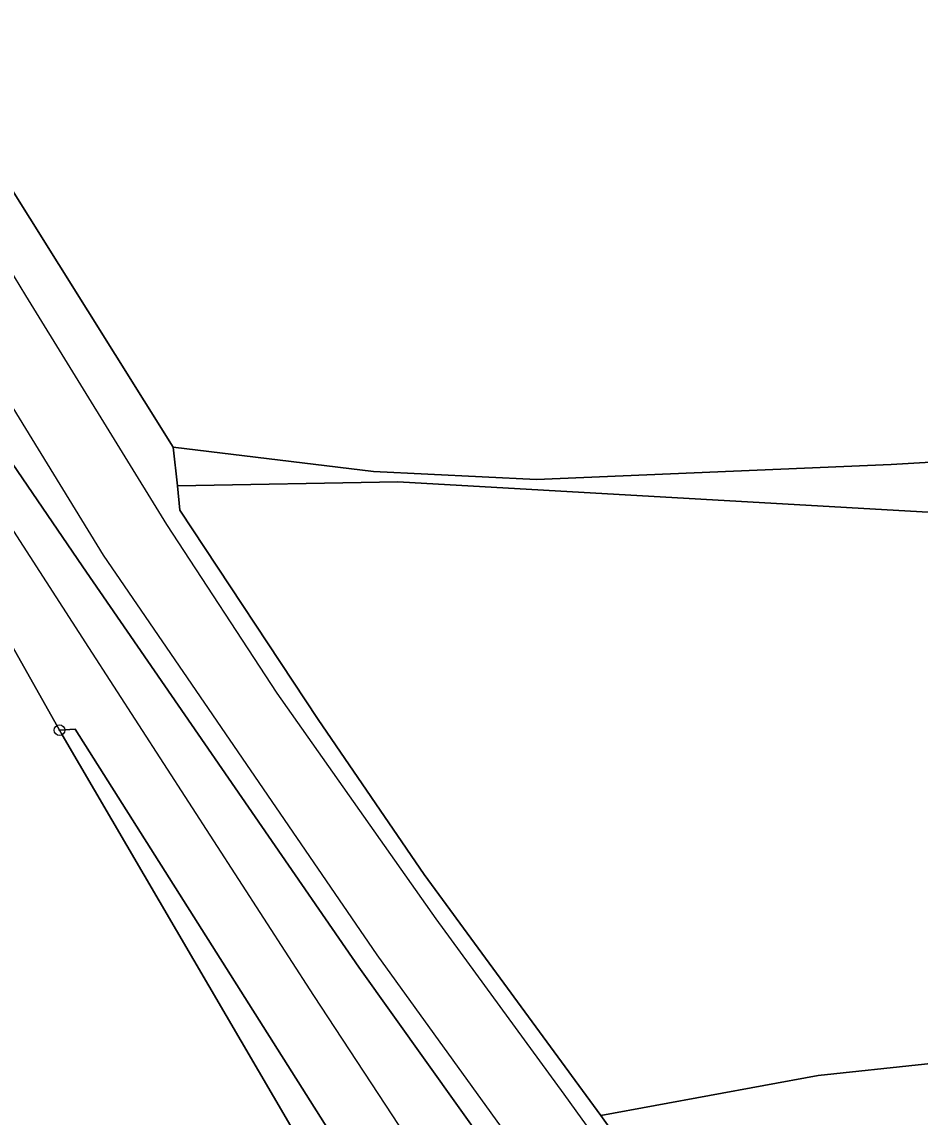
# Model space of a CAD drawing. Extents: x -734504 to -730695, y -1027923 to -1024502.
# Drawn here: x -732454.9 to -732370.5, y -1026343.5 to -1026240.6 of the extents above; entities that cross this region are included whole.
import ezdxf

# ---------------------------------------------------------------- set-up
doc = ezdxf.new("R2010")
doc.units = 0
for name, color, linetype in [('Hranice parcel', 7, 'Continuous'), ('Polygon parcely', 7, 'Continuous'), ('Poz předměty', 7, 'Continuous'), ('Vnitřní kresba', 7, 'Continuous'), ('Značky bodu BP', 7, 'Continuous')]:
    doc.layers.add(name, color=color, linetype=linetype)

msp = doc.modelspace()

# ---------------------------------------------------------------- linework, layer by layer
at = {"layer": 'Hranice parcel'}
for p, q in [((-732440.3, -1026284.21), (-732440.69, -1026280.59)), ((-732440.3, -1026284.21), (-732440.06, -1026286.51)), ((-732451.37, -1026307.16), (-732455.76, -1026299.37)), ((-732400.51, -1026343.36), (-732374.17, -1026380.16))]:
    msp.add_line(p, q, dxfattribs=at)
for points in [[(-732481.1, -1026211.23), (-732483.23, -1026212.65), (-732470.37, -1026233.19), (-732440.69, -1026280.59)], [(-732191.2, -1026665.1), (-732211.21, -1026642.28), (-732214.41, -1026638.85), (-732225.39, -1026626.02), (-732246.68, -1026599.84), (-732262.27, -1026575.35), (-732275.1, -1026557.87), (-732305.48, -1026509.95), (-732320.58, -1026485.58), (-732337.48, -1026458.5), (-732349.82, -1026438.16), (-732361.01, -1026420.49), (-732364.66, -1026414.17), (-732376.33, -1026396.88), (-732387.15, -1026380.88), (-732410.63, -1026347.11), (-732423.26, -1026329.41), (-732441.49, -1026302.98), (-732449.19, -1026291.82), (-732463.37, -1026271.05), (-732483.47, -1026237.54)], [(-732440.69, -1026280.59), (-732421.87, -1026282.85), (-732406.56, -1026283.61), (-732373.26, -1026282.21), (-732346.03, -1026280.61), (-732304.87, -1026279.14)], [(-732292.06, -1026291.14), (-732419.58, -1026283.82), (-732440.3, -1026284.21)], [(-732440.06, -1026286.51), (-732427.06, -1026306.14), (-732417.13, -1026320.72), (-732400.51, -1026343.36)], [(-732292.06, -1026291.14), (-732287.07, -1026295.82), (-732286.51, -1026330.31), (-732311.41, -1026336.02), (-732340.16, -1026335.34), (-732380.11, -1026339.6), (-732400.51, -1026343.36)], [(-732394.97, -1026393.9), (-732449.9, -1026307.07), (-732451.37, -1026307.16)], [(-732408.15, -1026381.11), (-732451.12, -1026307.59), (-732451.37, -1026307.16)]]:
    msp.add_lwpolyline(points, dxfattribs=at)
at = {"layer": 'Polygon parcely'}
for points in [[(-732498.11, -1026226.5), (-732489.54, -1026240.65), (-732483.72, -1026250.29), (-732469.71, -1026274.61), (-732460.9, -1026289.7), (-732455.76, -1026299.37), (-732451.37, -1026307.16), (-732449.9, -1026307.07), (-732394.97, -1026393.9), (-732390.36, -1026400.85), (-732384.88, -1026410.83), (-732380.48, -1026417.27), (-732375.67, -1026420.09), (-732372.76, -1026420.3), (-732370.83, -1026423.73), (-732355.93, -1026453.28), (-732334.05, -1026488.15)], [(-732470.37, -1026233.19), (-732440.69, -1026280.59), (-732421.87, -1026282.85), (-732406.56, -1026283.61), (-732373.26, -1026282.21), (-732346.03, -1026280.61), (-732304.87, -1026279.14), (-732296.27, -1026277.6), (-732271.87, -1026280.13), (-732259.36, -1026281.15), (-732214.11, -1026289.29), (-732205.74, -1026281.18), (-732197.1, -1026266.43), (-732192.04, -1026255.29), (-732180.05, -1026229.9)], [(-732367.33, -1026389.48), (-732374.17, -1026380.16), (-732400.51, -1026343.36), (-732417.13, -1026320.72), (-732427.06, -1026306.14), (-732440.06, -1026286.51), (-732440.3, -1026284.21), (-732440.69, -1026280.59), (-732470.37, -1026233.19)], [(-732483.47, -1026237.54), (-732463.37, -1026271.05), (-732449.19, -1026291.82), (-732441.49, -1026302.98), (-732423.26, -1026329.41), (-732410.63, -1026347.11), (-732387.15, -1026380.88), (-732376.33, -1026396.88), (-732364.66, -1026414.17)], [(-732364.66, -1026414.17), (-732376.33, -1026396.88), (-732387.15, -1026380.88), (-732410.63, -1026347.11), (-732423.26, -1026329.41), (-732441.49, -1026302.98), (-732449.19, -1026291.82), (-732463.37, -1026271.05), (-732483.47, -1026237.54)]]:
    msp.add_lwpolyline(points, dxfattribs=at)
for points in [[(-732304.87, -1026279.14), (-732346.03, -1026280.61), (-732373.26, -1026282.21), (-732406.56, -1026283.61), (-732421.87, -1026282.85), (-732440.69, -1026280.59), (-732440.3, -1026284.21), (-732419.58, -1026283.82), (-732292.06, -1026291.14)], [(-732440.3, -1026284.21), (-732440.06, -1026286.51), (-732427.06, -1026306.14), (-732417.13, -1026320.72), (-732400.51, -1026343.36), (-732380.11, -1026339.6), (-732340.16, -1026335.34), (-732311.41, -1026336.02), (-732286.51, -1026330.31), (-732287.07, -1026295.82), (-732292.06, -1026291.14), (-732419.58, -1026283.82)], [(-732380.11, -1026339.6), (-732400.51, -1026343.36), (-732374.17, -1026380.16), (-732369.77, -1026381.41), (-732365.06, -1026380.27), (-732331.92, -1026366.35), (-732296.1, -1026350.97), (-732268.47, -1026337.73), (-732253.49, -1026329.47), (-732235, -1026319.92), (-732223.31, -1026307.07), (-732217.96, -1026295.89), (-732238.69, -1026290.56), (-732290.39, -1026291.24), (-732292.06, -1026291.14), (-732287.07, -1026295.82), (-732286.51, -1026330.31), (-732311.41, -1026336.02), (-732340.16, -1026335.34)], [(-732451.12, -1026307.59), (-732451.37, -1026307.16), (-732455.76, -1026299.37), (-732494.18, -1026323.06), (-732505, -1026329.73), (-732504.66, -1026330.24), (-732503.98, -1026331.46), (-732492.8, -1026349.26), (-732486.89, -1026354.67), (-732479.49, -1026360.02), (-732473.33, -1026362.47), (-732466.65, -1026363.01), (-732457.44, -1026362.19), (-732448.6, -1026361.89), (-732439.65, -1026364.17), (-732435.96, -1026366.16), (-732409.77, -1026379.83), (-732408.15, -1026381.11)], [(-732449.9, -1026307.07), (-732451.37, -1026307.16), (-732451.12, -1026307.59), (-732408.15, -1026381.11), (-732401.74, -1026386.21), (-732394.97, -1026393.9)]]:
    msp.add_lwpolyline(points, close=True, dxfattribs=at)
at = {"layer": 'Poz předměty'}
for points in [[(-732455.68, -1026288.48), (-732448.64, -1026299.38), (-732441.6, -1026310.28), (-732434.55, -1026321.17), (-732427.5, -1026332.06)], [(-732427.5, -1026332.06), (-732420.1, -1026343.38), (-732412.71, -1026354.7), (-732405.33, -1026366.03), (-732397.95, -1026377.36), (-732390.58, -1026388.7), (-732383.22, -1026400.04), (-732375.86, -1026411.38), (-732368.51, -1026422.73)]]:
    msp.add_lwpolyline(points, dxfattribs=at)
at = {"layer": 'Vnitřní kresba'}
for p, q in [((-732454.54, -1026266.32), (-732474.97, -1026232.77)), ((-732441.29, -1026287.85), (-732454.54, -1026266.32)), ((-732460.35, -1026269.42), (-732447.27, -1026290.71)), ((-732430.91, -1026303.69), (-732441.29, -1026287.85)), ((-732447.27, -1026290.71), (-732421.57, -1026328.25)), ((-732415.98, -1026324.89), (-732430.91, -1026303.69)), ((-732403.97, -1026341.34), (-732415.98, -1026324.89)), ((-732421.57, -1026328.25), (-732409.07, -1026345.56)), ((-732393.2, -1026356.23), (-732403.97, -1026341.34))]:
    msp.add_line(p, q, dxfattribs=at)
at = {"layer": 'Značky bodu BP'}
for radius in [0.5, 0.0303]:
    msp.add_circle((-732451.37, -1026307.16), radius, dxfattribs=at)

doc.saveas('drawing.dxf')
